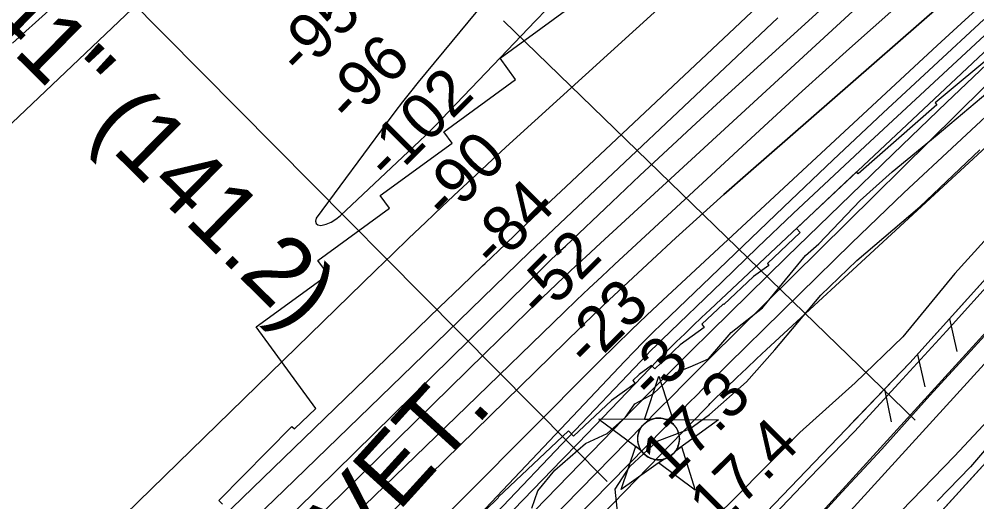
# Model space of a CAD drawing. Extents: x 3477039 to 3515015, y 546746 to 572297.
# Drawn here: x 3510441 to 3511844, y 559451 to 560158 of the extents above; entities that cross this region are included whole.
import ezdxf

# ---------------------------------------------------------------- set-up
doc = ezdxf.new("R2010")
doc.units = 0
for name, color, linetype in [('V-CHAN-NAID', 7, 'Continuous'), ('V-FLOD-BASE', 7, 'Continuous'), ('V-LEVE-TOET', 7, 'Continuous'), ('V-RIVR-EDGE', 7, 'Continuous'), ('V-RIVR-RANG', 7, 'Continuous'), ('V-ROAD-CNTR', 7, 'Continuous'), ('V-RRAP-FSHR', 7, 'Continuous'), ('V-RRAP-RVMT', 7, 'Continuous'), ('V-RRAP-RVMT-IDEN', 7, 'Continuous'), ('V-SITE-VEGE', 7, 'Continuous'), ('V-SURV-LINE', 7, 'Continuous'), ('V-TOPO-DPTH', 7, 'Continuous'), ('V-TOPO-MAJR', 7, 'Continuous'), ('V-TOPO-MINR', 7, 'Continuous'), ('V-TOPO-SHOR', 7, 'Continuous'), ('V-TOPO-WATR', 7, 'Continuous'), ('V-UTIL-LINE', 7, 'Continuous')]:
    doc.layers.add(name, color=color, linetype=linetype)

msp = doc.modelspace()

# ---------------------------------------------------------------- linework, layer by layer
at = {"layer": 'V-CHAN-NAID'}
for points in [[(3511366.6, 559572), (3511357, 559572.1), (3511378.1, 559635.6), (3511398.4, 559571.8), (3511388.8, 559571.9), (3511387.2, 559572.4), (3511385.1, 559573.1), (3511383.1, 559573.5), (3511381, 559573.8), (3511379.9, 559573.9), (3511378.3, 559574), (3511376.6, 559574), (3511375.2, 559573.9), (3511373.3, 559573.7), (3511372, 559573.5), (3511370.2, 559573.1), (3511368.6, 559572.7), (3511367.6, 559572.4)], [(3511366.6, 559572), (3511290.1, 559572.6), (3511351.7, 559527.2), (3511350.6, 559529.1), (3511349.7, 559530.7), (3511348.9, 559532.7), (3511348.2, 559534.7), (3511347.9, 559536), (3511347.5, 559537.7), (3511347.3, 559539.1), (3511347.1, 559540.7), (3511347, 559542.4), (3511346.9, 559544), (3511347.1, 559546.1), (3511347.2, 559547.7), (3511347.6, 559549.9), (3511348.1, 559551.8), (3511348.7, 559553.7), (3511349.4, 559555.4), (3511350.1, 559557), (3511350.9, 559558.5), (3511352, 559560.3), (3511353, 559561.7), (3511354, 559563), (3511355, 559564.1), (3511356.3, 559565.5), (3511357.4, 559566.5), (3511359.1, 559567.8), (3511360.3, 559568.7), (3511362, 559569.8), (3511363.7, 559570.7), (3511365.2, 559571.4)], [(3511388.8, 559571.9), (3511465.3, 559571.3), (3511403.1, 559526.8), (3511404, 559528.3), (3511405, 559530.1), (3511405.7, 559531.7), (3511406.4, 559533.7), (3511406.9, 559535.4), (3511407.3, 559537.1), (3511407.7, 559539.1), (3511407.9, 559540.7), (3511408, 559542.9), (3511408, 559544.9), (3511407.8, 559547.2), (3511407.5, 559548.9), (3511407, 559551.1), (3511406.4, 559553.3), (3511405.7, 559555.3), (3511405, 559556.7), (3511404, 559558.6), (3511402.9, 559560.4), (3511401.7, 559562.1), (3511400.5, 559563.6), (3511399.2, 559565), (3511397.6, 559566.5), (3511395.8, 559567.9), (3511394.1, 559569.1), (3511392.2, 559570.2), (3511390.8, 559571)], [(3511385, 559513.9), (3511322.8, 559469.4), (3511344, 559532.8), (3511351.7, 559527.2), (3511352.3, 559526.2), (3511353.7, 559524.3), (3511354.9, 559522.9), (3511356.4, 559521.4), (3511357.8, 559520.2), (3511359.2, 559519), (3511360.6, 559518), (3511362.3, 559517), (3511364, 559516.1), (3511365.8, 559515.3), (3511367.2, 559514.7), (3511368.9, 559514.2), (3511371.1, 559513.6), (3511372.6, 559513.3), (3511374.7, 559513.1), (3511376.2, 559513), (3511378.1, 559512.9), (3511379.7, 559513), (3511381.5, 559513.2), (3511383.4, 559513.5)], [(3511403.1, 559526.8), (3511410.9, 559532.4), (3511431.1, 559468.6), (3511377.2, 559508.3), (3511385, 559513.9), (3511386.7, 559514.4), (3511388.3, 559514.9), (3511390.5, 559515.8), (3511392.2, 559516.7), (3511394.1, 559517.8), (3511395.8, 559519), (3511397.4, 559520.3), (3511398.6, 559521.5), (3511400, 559522.9), (3511401.2, 559524.3), (3511402.4, 559525.7)]]:
    msp.add_lwpolyline(points, close=True, dxfattribs=at)
msp.add_circle((3511377.5, 559543.5), 30.5, dxfattribs=at)
at = {"layer": 'V-FLOD-BASE'}
msp.add_lwpolyline([(3510854.1, 558594.4), (3510926.6, 558674.1), (3510999.8, 558754.5), (3511059.9, 558820.2), (3511116, 558882), (3511168.1, 558939.4), (3511231.4, 559008), (3511279.9, 559062.6), (3511326.9, 559112.8), (3511361.4, 559150.2), (3511429.9, 559226.7), (3511484.9, 559287), (3511502, 559304.9), (3511562.9, 559374.6), (3511645.6, 559465.8), (3511704.2, 559528.6), (3511774.9, 559606.9), (3511829.1, 559666.5), (3511886, 559728.6)], dxfattribs=at)
at = {"layer": 'V-LEVE-TOET'}
for points in [[(3511715.4, 559407.9), (3511732.8, 559437.7), (3511810.7, 559518.5), (3511895.2, 559608.6), (3511995.7, 559718.1), (3512098.1, 559830.5), (3512189.8, 559928.8), (3512264.5, 560008.9), (3512352.6, 560102.6), (3512475.4, 560235.4), (3512578.8, 560348.5), (3512672.5, 560462.4), (3512703.8, 560498.7), (3512735.1, 560535), (3512761, 560561.9), (3512811.5, 560594.1), (3512863.1, 560615.1)], [(3510804.7, 558605.2), (3510860, 558667.7), (3510907.7, 558717.9), (3510974, 558791.5), (3511032, 558857.6), (3511098.6, 558929.8), (3511148.2, 558988), (3511210.1, 559055.8), (3511277.1, 559132.7), (3511317.9, 559180.8), (3511399.5, 559271), (3511452.3, 559328.4), (3511527.4, 559412.1), (3511597.3, 559485.7), (3511664.3, 559554.6), (3511729.1, 559625.3), (3511799, 559701.1), (3511874.8, 559785.4)]]:
    msp.add_lwpolyline(points, dxfattribs=at)
at = {"layer": 'V-RIVR-EDGE'}
for points in [[(3511483.8, 559699.5), (3511529.5, 559735.4), (3511592.7, 559812.1), (3511612, 559829.4), (3511672.8, 559892.9), (3511719.7, 559934.8), (3511785.3, 559988.7), (3511896.6, 560082.7)], [(3511192, 559442.1), (3511200.5, 559467.3), (3511225.8, 559497.8), (3511270.3, 559536.7), (3511302.1, 559551.7), (3511329.2, 559575.6), (3511342.5, 559594.8), (3511369.5, 559609.7), (3511402.6, 559640.9), (3511423.6, 559649.2), (3511450.7, 559660.6), (3511483.8, 559699.5)]]:
    msp.add_lwpolyline(points, dxfattribs=at)
at = {"layer": 'V-RIVR-RANG'}
msp.add_line((3511753.2, 559570.9), (3511150.3, 560155.8), dxfattribs=at)
at = {"layer": 'V-ROAD-CNTR'}
for points in [[(3512860.6, 560577.4), (3512306.7, 560003.3), (3511752.8, 559394.7)], [(3512654.6, 560393.1), (3512306.7, 560003.3), (3510849.9, 558402.6)]]:
    msp.add_lwpolyline(points, dxfattribs=at)
at = {"layer": 'V-RRAP-FSHR'}
for p, q in [((3511803.4, 559719.4), (3511814.4, 559671.8)), ((3511756.6, 559667.4), (3511767.5, 559619.8)), ((3511708.5, 559616.6), (3511717.9, 559568.7))]:
    msp.add_line(p, q, dxfattribs=at)
for points in [[(3509745.5, 557585.3), (3510295.9, 558064.8), (3510440.2, 558201.2), (3510700.4, 558506.5), (3511009.8, 558846.2), (3511280.1, 559141.5), (3511523.6, 559424.2), (3511745.5, 559655.1), (3512200.1, 560159.5), (3512557.9, 560555.2), (3512632.9, 560638.9), (3512862, 560796.6)], [(3511656.7, 559562.8), (3511745.5, 559655.1), (3512087.4, 560034.6)]]:
    msp.add_lwpolyline(points, dxfattribs=at)
at = {"layer": 'V-RRAP-RVMT'}
for p, q in [((3511145.3, 560101.3), (3511241, 560170.9)), ((3511879.3, 560116.7), (3511782.4, 560035.7)), ((3511168, 560070), (3511145.3, 560101.3)), ((3511062.9, 559993.5), (3511168, 560070)), ((3511782.4, 560035.7), (3511785.1, 560032.7)), ((3511785.1, 560032.7), (3511669.8, 559931.9)), ((3511075.2, 559976.6), (3511062.9, 559993.5)), ((3510970, 559900.2), (3511075.2, 559976.6)), ((3511667.4, 559934.7), (3511579.2, 559851.7)), ((3511669.8, 559931.9), (3511667.4, 559934.7)), ((3510983.7, 559881.3), (3510970, 559900.2)), ((3510878.5, 559804.9), (3510983.7, 559881.3)), ((3511579.2, 559851.7), (3511584.8, 559845.7)), ((3511584.8, 559845.7), (3511536.8, 559800.5)), ((3510893.5, 559784.3), (3510878.5, 559804.9)), ((3511538.9, 559797.7), (3511516.5, 559781.4)), ((3511536.8, 559800.5), (3511538.9, 559797.7)), ((3510788.3, 559707.9), (3510893.5, 559784.3)), ((3511516.5, 559781.4), (3511472.9, 559740.3)), ((3511472.3, 559740.9), (3511440.9, 559711.4)), ((3511472.9, 559740.3), (3511472.3, 559740.9)), ((3511440.9, 559711.4), (3511444.1, 559706.9)), ((3510875.4, 559588), (3510788.3, 559707.9)), ((3511444.1, 559706.9), (3511409, 559681.4)), ((3511409, 559681.4), (3511371.8, 559646.4)), ((3511367.3, 559651.1), (3511348.9, 559637.7)), ((3511371.8, 559646.4), (3511367.3, 559651.1)), ((3511348.9, 559637.7), (3511339.9, 559629.2)), ((3511339.9, 559629.2), (3511343.1, 559624.9)), ((3511343.1, 559624.9), (3511308.7, 559599.9)), ((3511308.7, 559599.9), (3511253.1, 559547.5)), ((3510844.4, 559558.1), (3510875.4, 559588)), ((3510733.7, 559453.2), (3510840.7, 559561.7)), ((3510840.7, 559561.7), (3510844.4, 559558.1)), ((3511245.7, 559555.3), (3511142.7, 559458.4)), ((3511253.1, 559547.5), (3511245.7, 559555.3)), ((3511143.2, 559457.9), (3511043.4, 559361.6)), ((3511142.7, 559458.4), (3511143.2, 559457.9)), ((3510738.9, 559448), (3510733.7, 559453.2))]:
    msp.add_line(p, q, dxfattribs=at)
at = {"layer": 'V-SITE-VEGE'}
msp.add_lwpolyline([(3511916.3, 559901.6), (3511811.4, 559786), (3511735.2, 559692.9), (3511665.3, 559625.8), (3511584.2, 559552.7), (3511488.5, 559456.5), (3511411.3, 559380.5), (3511396.6, 559387.8), (3511355.2, 559408), (3511319.1, 559418.7), (3511313.7, 559470.1), (3511335.2, 559503.2), (3511375.3, 559540.1), (3511423.4, 559558.2), (3511452.1, 559579.3), (3511506.3, 559627.3), (3511547.5, 559674), (3511615.3, 559754.1), (3511667.7, 559804.7), (3511760, 559883.6), (3511848.1, 559967.1)], dxfattribs=at)
at = {"layer": 'V-SURV-LINE'}
for points in [[(3510447.4, 558153.5), (3512690.3, 560615.4)], [(3512712.4, 560595.1), (3510469.5, 558133.3)]]:
    msp.add_lwpolyline(points, dxfattribs=at)
at = {"layer": 'V-TOPO-DPTH'}
for points in [[(3510363.4, 558835.6), (3510487, 558952), (3510516.9, 558980.2), (3510546.7, 559008.5), (3510576.4, 559036.8), (3510606.1, 559065.2), (3510609.1, 559068.1), (3510640.2, 559098), (3510671.3, 559128), (3510702.2, 559158), (3510733.1, 559188.2), (3511285.8, 559728.8), (3511292.3, 559735), (3511298.8, 559741.3), (3511305.3, 559747.4), (3511311.9, 559753.6), (3511368, 559805.9), (3511402.9, 559837.9), (3511437.9, 559869.8), (3511473.2, 559901.4), (3511508.7, 559932.7), (3511912.1, 560285.7)], [(3511912.1, 560285.7), (3511508.7, 559932.7), (3511473.2, 559901.4), (3511437.9, 559869.8), (3511402.9, 559837.9), (3511368, 559805.9), (3511311.9, 559753.6), (3511305.3, 559747.4), (3511298.8, 559741.3), (3511292.3, 559735), (3511285.8, 559728.8), (3510733.1, 559188.2), (3510702.2, 559158), (3510671.3, 559128), (3510640.2, 559098), (3510609.1, 559068.1), (3510606.1, 559065.2), (3510576.4, 559036.8), (3510546.7, 559008.5), (3510516.9, 558980.2), (3510487, 558952), (3510363.4, 558835.6)], [(3510404.1, 558687.5), (3510483.6, 558763), (3510630.7, 558904.8), (3510636, 558910), (3510641.4, 558915.3), (3510646.7, 558920.6), (3510651.9, 558926), (3510808, 559088), (3510891.2, 559174.5), (3510974.3, 559261.1), (3511057.2, 559347.9), (3511139.9, 559434.8), (3511351.6, 559657.6), (3511359.2, 559665.5), (3511366.8, 559673.3), (3511374.6, 559681), (3511382.4, 559688.7), (3511470.4, 559773.7), (3511522.4, 559823.7), (3511574.6, 559873.5), (3511627.2, 559922.9), (3511679.9, 559972.1), (3511982.6, 560253.2)], [(3510404.1, 558687.5), (3510483.6, 558763), (3510630.7, 558904.8), (3510636, 558910), (3510641.4, 558915.3), (3510646.7, 558920.6), (3510651.9, 558926), (3510808, 559088), (3510891.2, 559174.5), (3510974.3, 559261.1), (3511057.2, 559347.9), (3511139.9, 559434.8), (3511351.6, 559657.6), (3511359.2, 559665.5), (3511366.8, 559673.3), (3511374.6, 559681), (3511382.4, 559688.7), (3511470.4, 559773.7), (3511522.4, 559823.7), (3511574.6, 559873.5), (3511627.2, 559922.9), (3511679.9, 559972.1), (3511982.6, 560253.2)], [(3511867, 560194.6), (3511826.3, 560157.3), (3511785.6, 560119.8), (3511745, 560082.2), (3511383.8, 559746.7), (3511360.5, 559724.8), (3511337.3, 559702.7), (3511314.4, 559680.4), (3511291.7, 559657.9), (3511182, 559548.2), (3511104.8, 559470.6), (3511027.7, 559392.8), (3510951, 559314.6), (3510874.5, 559236.2), (3510641.6, 558996.8), (3510621.2, 558976), (3510600.7, 558955.3), (3510580.1, 558934.8), (3510559.3, 558914.4), (3510175.6, 558541)], [(3511867, 560194.6), (3511826.3, 560157.3), (3511785.6, 560119.8), (3511745, 560082.2), (3511383.8, 559746.7), (3511360.5, 559724.8), (3511337.3, 559702.7), (3511314.4, 559680.4), (3511291.7, 559657.9), (3511182, 559548.2), (3511104.8, 559470.6), (3511027.7, 559392.8), (3510951, 559314.6), (3510874.5, 559236.2), (3510641.6, 558996.8), (3510621.2, 558976), (3510600.7, 558955.3), (3510580.1, 558934.8), (3510559.3, 558914.4), (3510175.6, 558541)], [(3509981.3, 558530.8), (3510487.4, 559003.3), (3510503.9, 559018.8), (3510520.4, 559034.4), (3510536.8, 559050), (3510553.1, 559065.7), (3510736.7, 559243.1), (3510826.5, 559330), (3510916.4, 559416.8), (3511006.2, 559503.7), (3511096, 559590.6), (3511239.1, 559729.2), (3511257.4, 559746.8), (3511275.8, 559764.2), (3511294.2, 559781.6), (3511312.8, 559798.9), (3511519.3, 559989.9), (3511587.8, 560052.7), (3511656.8, 560115.1), (3511726.3, 560176.8)], [(3511726.3, 560176.8), (3511656.8, 560115.1), (3511587.8, 560052.7), (3511519.3, 559989.9), (3511312.8, 559798.9), (3511294.2, 559781.6), (3511275.8, 559764.2), (3511257.4, 559746.8), (3511239.1, 559729.2), (3511096, 559590.6), (3511006.2, 559503.7), (3510916.4, 559416.8), (3510826.5, 559330), (3510736.7, 559243.1), (3510553.1, 559065.7), (3510536.8, 559050), (3510520.4, 559034.4), (3510503.9, 559018.8), (3510487.4, 559003.3), (3509981.3, 558530.8)], [(3511877.7, 560111.1), (3511799.2, 560036.3), (3511721, 559961.2), (3511643.2, 559885.8), (3511565.5, 559810.1), (3511453.5, 559700.4), (3511424.9, 559672.2), (3511396.4, 559643.8), (3511368.1, 559615.2), (3511339.9, 559586.5), (3511296.1, 559541.4), (3511246.1, 559490), (3511196.1, 559438.7), (3511146, 559387.5), (3511095.8, 559336.4), (3510692.6, 558926.2), (3510677.2, 558910.7), (3510661.7, 558895.3), (3510646.1, 558880), (3510630.4, 558864.8), (3509822.8, 558090.4)], [(3509822.8, 558090.4), (3510630.4, 558864.8), (3510646.1, 558880), (3510661.7, 558895.3), (3510677.2, 558910.7), (3510692.6, 558926.2), (3511095.8, 559336.4), (3511146, 559387.5), (3511196.1, 559438.7), (3511246.1, 559490), (3511296.1, 559541.4), (3511339.9, 559586.5), (3511368.1, 559615.2), (3511396.4, 559643.8), (3511424.9, 559672.2), (3511453.5, 559700.4), (3511565.5, 559810.1), (3511643.2, 559885.8), (3511721, 559961.2), (3511799.2, 560036.3), (3511877.7, 560111.1)], [(3511891.9, 560048.5), (3511814, 559976.4), (3511736.7, 559903.8), (3511660.2, 559830.3), (3511584.1, 559756.2), (3511453.1, 559627.2), (3511443, 559617.2), (3511433, 559607.2), (3511423, 559597.2), (3511413.1, 559587.1), (3510775.5, 558938)]]:
    msp.add_lwpolyline(points, dxfattribs=at)
at = {"layer": 'V-TOPO-MAJR'}
for points in [[(3510378.4, 558942.5), (3510488.1, 559046.4), (3510493.2, 559051.2), (3510498.3, 559056.1), (3510503.4, 559061.1), (3510508.4, 559066), (3511123, 559668.8), (3511143.9, 559689.2), (3511164.9, 559709.6), (3511185.9, 559729.9), (3511207, 559750.2), (3511228.2, 559770.4), (3511249.5, 559790.5), (3511270.9, 559810.4), (3511292.4, 559830.3), (3511886.4, 560376.8)], [(3511135.8, 560199.8), (3511025.7, 560066.1), (3511014.1, 560051.7), (3511002.6, 560037.2), (3510991.3, 560022.5), (3510980.2, 560007.6), (3510876.2, 559866.7), (3510875.3, 559862.5), (3510875.9, 559859.2), (3510878.6, 559857.2), (3510882.8, 559856.1), (3510890.6, 559858.2), (3510898.1, 559861.2), (3510905, 559865.4), (3510911.4, 559870.4), (3511027.9, 559980.1), (3511036, 559987.9), (3511044, 559995.7), (3511051.9, 560003.6), (3511059.7, 560011.6), (3511146.1, 560102), (3511197, 560155.2), (3511248, 560208.4)]]:
    msp.add_lwpolyline(points, dxfattribs=at)
at = {"layer": 'V-TOPO-MINR'}
for points in [[(3510363.6, 559206.3), (3510963.6, 559790.6), (3510987.7, 559814.1), (3511012, 559837.4), (3511036.3, 559860.7), (3511060.7, 559883.9), (3511085.2, 559907), (3511109.8, 559930), (3511134.5, 559952.8), (3511159.3, 559975.5), (3511673.1, 560443)], [(3510417.1, 559021.7), (3510446.8, 559049.6), (3510476.4, 559077.7), (3510505.9, 559105.8), (3510535.4, 559134.1), (3510564.7, 559162.5), (3510593.9, 559190.9), (3510623.1, 559219.4), (3510652.3, 559248), (3511213.6, 559799.4), (3511220.4, 559806.1), (3511227.2, 559812.7), (3511234.1, 559819.3), (3511241, 559825.9), (3511308.9, 559890.4), (3511349.9, 559929.1), (3511391.1, 559967.6), (3511432.5, 560005.9), (3511474.1, 560044), (3511860, 560395.3)], [(3510436.5, 559136.1), (3510994.1, 559675.8), (3511025.4, 559706.1), (3511056.8, 559736.4), (3511088.2, 559766.6), (3511119.7, 559796.8), (3511123.5, 559800.5), (3511153.1, 559828.8), (3511182.8, 559857.1), (3511212.5, 559885.2), (3511242.3, 559913.3), (3511703, 560347)], [(3510732.9, 560294.1), (3510196.7, 559784.4), (3510159.3, 559749.2), (3510121.7, 559714.4), (3510083.7, 559679.9), (3510045.4, 559645.7), (3510021.5, 559624.5), (3509994.7, 559601.4), (3509967.5, 559578.9), (3509939.8, 559557.1), (3509911.6, 559535.8), (3509677, 559363.3), (3509651.5, 559345.6), (3509625.3, 559329), (3509598.2, 559314), (3509570.5, 559299.9), (3509542.4, 559286.5), (3509514.5, 559272.8), (3509486.7, 559258.7), (3509459.1, 559244.4), (3509434.8, 559231.6), (3509395.3, 559210.4)], [(3510363.4, 558835.6), (3510487, 558952), (3510516.9, 558980.2), (3510546.7, 559008.5), (3510576.4, 559036.8), (3510606.1, 559065.2), (3510609.1, 559068.1), (3510640.2, 559098), (3510671.3, 559128), (3510702.2, 559158), (3510733.1, 559188.2), (3511285.8, 559728.8), (3511292.3, 559735), (3511298.8, 559741.3), (3511305.3, 559747.4), (3511311.9, 559753.6), (3511368, 559805.9), (3511402.9, 559837.9), (3511437.9, 559869.8), (3511473.2, 559901.4), (3511508.7, 559932.7), (3511912.1, 560285.7)], [(3510226.5, 558498.1), (3510630.6, 558888.2), (3510640.2, 558897.6), (3510649.8, 558907), (3510659.2, 558916.6), (3510668.6, 558926.2), (3511236.5, 559513.2), (3511260.3, 559537.8), (3511284, 559562.5), (3511307.7, 559587.2), (3511331.4, 559611.9), (3511375.3, 559657.9), (3511377, 559659.7), (3511380.5, 559663.2), (3511382.2, 559664.9), (3511403.3, 559685.5), (3511415.7, 559697.5), (3511428.1, 559709.4), (3511440.5, 559721.3), (3511453.1, 559733.1), (3512005.3, 560252.6)], [(3510404.1, 558687.5), (3510483.6, 558763), (3510630.7, 558904.8), (3510636, 558910), (3510641.4, 558915.3), (3510646.7, 558920.6), (3510651.9, 558926), (3510808, 559088), (3510891.2, 559174.5), (3510974.3, 559261.1), (3511057.2, 559347.9), (3511139.9, 559434.8), (3511351.6, 559657.6), (3511359.2, 559665.5), (3511366.8, 559673.3), (3511374.6, 559681), (3511382.4, 559688.7), (3511470.4, 559773.7), (3511522.4, 559823.7), (3511574.6, 559873.5), (3511627.2, 559922.9), (3511679.9, 559972.1), (3511982.6, 560253.2)], [(3510175.6, 558541), (3510559.3, 558914.4), (3510580.1, 558934.8), (3510600.7, 558955.3), (3510621.2, 558976), (3510641.6, 558996.8), (3510874.5, 559236.2), (3510951, 559314.6), (3511027.7, 559392.8), (3511104.8, 559470.6), (3511182, 559548.2), (3511291.7, 559657.9), (3511314.4, 559680.4), (3511337.3, 559702.7), (3511360.5, 559724.8), (3511383.8, 559746.7), (3511745, 560082.2), (3511785.6, 560119.8), (3511826.3, 560157.3), (3511867, 560194.6)], [(3509981.3, 558530.8), (3510487.4, 559003.3), (3510503.9, 559018.8), (3510520.4, 559034.4), (3510536.8, 559050), (3510553.1, 559065.7), (3510736.7, 559243.1), (3510826.5, 559330), (3510916.4, 559416.8), (3511006.2, 559503.7), (3511096, 559590.6), (3511239.1, 559729.2), (3511257.4, 559746.8), (3511275.8, 559764.2), (3511294.2, 559781.6), (3511312.8, 559798.9), (3511519.3, 559989.9), (3511587.8, 560052.7), (3511656.8, 560115.1), (3511726.3, 560176.8)], [(3510346.7, 558482.5), (3510451.3, 558580.8), (3510701.8, 558820.3), (3510710.9, 558829.1), (3510719.9, 558838), (3510728.9, 558846.9), (3510737.7, 558856), (3511241.4, 559377), (3511275.9, 559412.7), (3511310.5, 559448.4), (3511345.1, 559484.2), (3511379.7, 559519.9), (3511445.1, 559587.2), (3511447, 559589.2), (3511449, 559591.2), (3511451, 559593.2), (3511453, 559595.2), (3511477.6, 559619.3), (3511492, 559633.3), (3511506.5, 559647.1), (3511521.1, 559660.9), (3511535.7, 559674.5), (3512084.8, 560181.3)], [(3510407.1, 558614.7), (3510630.3, 558830), (3510654.9, 558853.9), (3510679.4, 558877.9), (3510703.7, 558902), (3510728, 558926.3), (3510820.5, 559019.5), (3510890.8, 559090.6), (3510961.1, 559161.7), (3511031.2, 559232.9), (3511101.3, 559304.3), (3511378.1, 559586.9), (3511396.8, 559605.8), (3511415.5, 559624.7), (3511434.3, 559643.5), (3511453.1, 559662.2), (3511974.8, 560177.9)], [(3510484.5, 560170.8), (3510431.3, 560123.3)], [(3510433.3, 559087.1), (3510450.4, 559103.3), (3510467.4, 559119.5), (3510484.4, 559135.8), (3510640.4, 559286.2), (3510734.8, 559377.3), (3510829.2, 559468.5), (3510923.5, 559559.7), (3511017.7, 559651.1), (3511171, 559799.8), (3511188.5, 559816.8), (3511206.2, 559833.7), (3511223.9, 559850.6), (3511241.6, 559867.4), (3511491.9, 560103.7), (3511552.3, 560160.4)], [(3509728.8, 558112.2), (3510534.9, 558831.4), (3510551.5, 558846.4), (3510568.1, 558861.6), (3510584.4, 558876.9), (3510600.7, 558892.4), (3510630.8, 558921.3), (3510634.1, 558924.6), (3510635.2, 558925.8), (3510666.1, 558957.9), (3510682.6, 558975.2), (3510699.1, 558992.4), (3510715.6, 559009.7), (3510732, 559027), (3511327.9, 559657.2), (3511341.4, 559671.2), (3511355, 559685.1), (3511368.8, 559698.8), (3511382.7, 559712.4), (3511560.4, 559882.7), (3511633.2, 559952.1), (3511706.4, 560021.1), (3511779.9, 560089.6), (3511853.8, 560157.8)], [(3510775.5, 558938), (3511413.1, 559587.1), (3511423, 559597.2), (3511433, 559607.2), (3511443, 559617.2), (3511453.1, 559627.2), (3511584.1, 559756.2), (3511660.2, 559830.3), (3511736.7, 559903.8), (3511814, 559976.4), (3511891.9, 560048.5)]]:
    msp.add_lwpolyline(points, dxfattribs=at)
at = {"layer": 'V-TOPO-SHOR'}
msp.add_lwpolyline([(3511887, 559564), (3511834, 559502.7), (3511785.2, 559452.5)], dxfattribs=at)
at = {"layer": 'V-TOPO-WATR'}
msp.add_lwpolyline([(3509822.8, 558090.4), (3510630.4, 558864.8), (3510646.1, 558880), (3510661.7, 558895.3), (3510677.2, 558910.7), (3510692.6, 558926.2), (3511095.8, 559336.4), (3511146, 559387.5), (3511196.1, 559438.7), (3511246.1, 559490), (3511296.1, 559541.4), (3511339.9, 559586.5), (3511368.1, 559615.2), (3511396.4, 559643.8), (3511424.9, 559672.2), (3511453.5, 559700.4), (3511565.5, 559810.1), (3511643.2, 559885.8), (3511721, 559961.2), (3511799.2, 560036.3), (3511877.7, 560111.1)], dxfattribs=at)
at = {"layer": 'V-UTIL-LINE'}
msp.add_line((3511302, 559481.1), (3509549.8, 561251.1), dxfattribs=at)

# ---------------------------------------------------------------- texts
at = {"layer": 'V-CHAN-NAID'}
msp.add_text('WHITE ROSE "141" (141.2)', height=100, rotation=315.3745, dxfattribs=at).set_placement((3509661.7, 560867.6))
at = {"layer": 'V-RIVR-RANG'}
for s, rotation, p in [('-95', 45.1802, (3510854.3, 560072.3)), ('-96', 45.1802, (3510926.2, 560002.8)), ('-102', 45.1802, (3510983.5, 559918.6)), ('-90', 45.1802, (3511067.1, 559860.9)), ('-84', 45.1802, (3511137.9, 559790.2)), ('-52', 45.1802, (3511205.9, 559716.7)), ('-23', 45.1802, (3511275.5, 559644.9)), ('-3', 45.1802, (3511368.9, 559597.1)), ('17.3', 44.8983, (3511392.5, 559479.8)), ('17.4', 44.8983, (3511463.3, 559409.1))]:
    msp.add_text(s, height=67, rotation=rotation, dxfattribs=at).set_placement(p)
at = {"layer": 'V-RRAP-RVMT-IDEN'}
msp.add_text('REVET.', height=100, rotation=47.7335, dxfattribs=at).set_placement((3510811.4, 559232.2))

doc.saveas('drawing.dxf')
